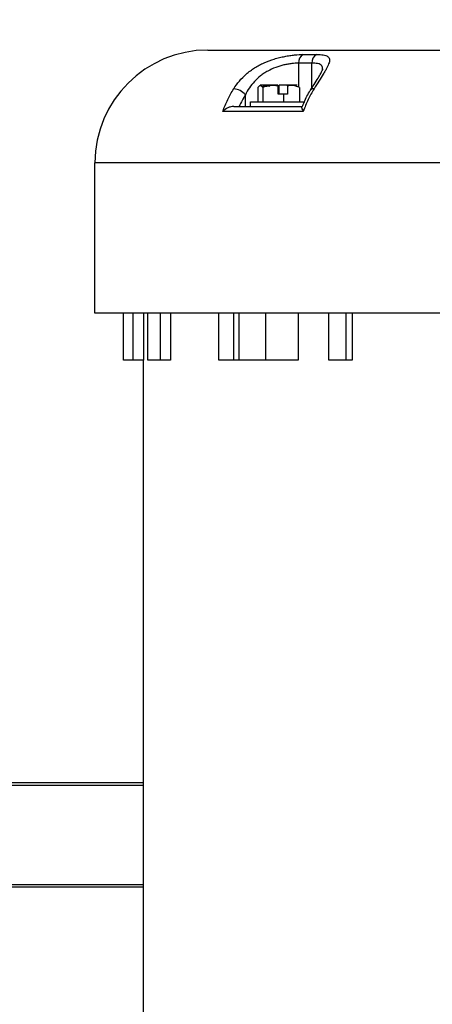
# Model space of a CAD drawing. Header units: inches. Extents: x 170 to 284, y 215 to 248.
# Tile 415 of 656: x 206.5316 to 206.6245, y 225.2407 to 225.4628. Entities that reach past the tile are written whole.
import ezdxf

# ---------------------------------------------------------------- set-up
doc = ezdxf.new("R2010")
doc.units = ezdxf.units.IN
doc.header["$LTSCALE"] = 0.25
doc.header["$MEASUREMENT"] = 0
doc.layers.add('ANNOTATIONS', color=1, linetype='Continuous')
doc.layers.add('RH FRONT OF HOOD', color=7, linetype='Continuous')
doc.styles.add('ARIAL', font='arial.ttf', dxfattribs={"height": 0.09375})
doc.dimstyles.new('STANDARD$0', dxfattribs={"dimtxt": 0.09375, "dimasz": 0.09375, "dimexe": 0.03125, "dimexo": 0.046875, "dimgap": 0.09, "dimtad": 0, "dimtih": 1, "dimtoh": 1, "dimdec": 4, "dimzin": 0, "dimdsep": 46, "dimtxsty": 'ARIAL', "dimcen": 0.09, "dimadec": 0, "dimazin": 0, "dimtfac": 1, "dimtdec": 4, "dimtofl": 0, "dimtmove": 0, "dimatfit": 1, "dimfxl": 1, "dimtolj": 1, "dimtzin": 0, "dimarcsym": 0})

# ---------------------------------------------------------------- blocks, each defined once
blk = doc.blocks.new('*D74')
at = {"layer": 'ANNOTATIONS', "color": 0, "lineweight": -2, "transparency": 16777216}
for p, q in [((206.7252508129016, 225.0675806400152), (206.7252508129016, 225.673125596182)), ((206.9236138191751, 224.5588557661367), (206.9236138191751, 225.673125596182)), ((206.6315008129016, 225.641875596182), (206.5377508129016, 225.641875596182)), ((207.0173638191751, 225.641875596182), (207.1111138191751, 225.641875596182))]:
    blk.add_line(p, q, dxfattribs=at)
at = {"layer": 'ANNOTATIONS', "color": 0, "transparency": 16777216}
for points in [[(206.6315008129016, 225.657500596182), (206.6315008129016, 225.626250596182), (206.7252508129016, 225.641875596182)], [(207.0173638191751, 225.657500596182), (207.0173638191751, 225.626250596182), (206.9236138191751, 225.641875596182)]]:
    blk.add_solid(points, dxfattribs=at)
at = {"layer": 'defpoints', "color": 0, "transparency": 16777216}
for p in [(206.9236138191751, 225.641875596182), (206.7252508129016, 225.0207056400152), (206.9236138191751, 224.5119807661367)]:
    blk.add_point(p, dxfattribs=at)
at = {"layer": 'ANNOTATIONS', "color": 0, "transparency": 16777216, "insert": (207.25499129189, 225.641875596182), "char_height": 0.09375, "attachment_point": 5, "style": 'ARIAL'}
blk.add_mtext('\\A1;5"', dxfattribs=at)

msp = doc.modelspace()

# ---------------------------------------------------------------- linework, layer by layer
at = {"layer": 'RH FRONT OF HOOD'}
for p, q in [((206.5739897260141, 225.4559665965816), (206.6019224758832, 225.4559665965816)), ((206.6019224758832, 225.4559665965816), (206.7647264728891, 225.4559665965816)), ((206.5944296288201, 225.4530212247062), (206.5944296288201, 225.4475634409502)), ((206.5974267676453, 225.4474128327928), (206.5974267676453, 225.4530212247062)), ((206.5852598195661, 225.4475233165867), (206.5852598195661, 225.4443019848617)), ((206.5897853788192, 225.4480319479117), (206.5857856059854, 225.4480319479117)), ((206.5863397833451, 225.4475233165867), (206.5863397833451, 225.4443019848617)), ((206.5898453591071, 225.4459974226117), (206.5898453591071, 225.4478523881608)), ((206.5900224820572, 225.4459974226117), (206.5900224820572, 225.4478523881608)), ((206.5918524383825, 225.4480319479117), (206.5900824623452, 225.4480319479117)), ((206.5940822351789, 225.4480319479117), (206.5918524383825, 225.4480319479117)), ((206.5919124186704, 225.4478523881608), (206.5919124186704, 225.4459974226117)), ((206.5946080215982, 225.4475233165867), (206.5946080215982, 225.4443019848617)), ((206.582441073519, 225.4432508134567), (206.582441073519, 225.4458798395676)), ((206.5910138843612, 225.4459974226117), (206.5898453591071, 225.4459974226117)), ((206.5910138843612, 225.4459974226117), (206.5910138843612, 225.4443019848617)), ((206.5919124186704, 225.4459974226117), (206.5910138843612, 225.4459974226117)), ((206.5798255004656, 225.4432508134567), (206.5837327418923, 225.4432508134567)), ((206.5835760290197, 225.4432508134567), (206.5835760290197, 225.4443019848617)), ((206.5835760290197, 225.4443019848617), (206.5958168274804, 225.4443019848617)), ((206.5835760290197, 225.4432508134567), (206.590914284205, 225.4432508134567)), ((206.590914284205, 225.4432508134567), (206.5953116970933, 225.4432508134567)), ((206.5952385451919, 225.4431584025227), (206.5953674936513, 225.4434798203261)), ((206.5954880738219, 225.4421450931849), (206.5773468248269, 225.4421450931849)), ((206.5485581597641, 225.3966262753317), (206.5485581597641, 225.4305350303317)), ((206.5839396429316, 225.4305350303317), (206.5485581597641, 225.4305350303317)), ((206.7901580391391, 225.4305350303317), (206.5839396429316, 225.4305350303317)), ((206.5809951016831, 225.3966262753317), (206.5485581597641, 225.3966262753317)), ((206.5550008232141, 225.3860297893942), (206.5550008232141, 225.3966262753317)), ((206.5571201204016, 225.3966262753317), (206.5571201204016, 225.3860297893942)), ((206.5595141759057, 225.3966262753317), (206.5595141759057, 225.3860297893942)), ((206.5604941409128, 225.3860297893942), (206.5604941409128, 225.3966262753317)), ((206.5632683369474, 225.3966262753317), (206.5632683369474, 225.3860297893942)), ((206.5655452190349, 225.3966262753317), (206.5655452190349, 225.3860297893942)), ((206.5764363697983, 225.3860297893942), (206.5764363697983, 225.3966262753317)), ((206.5798013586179, 225.3966262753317), (206.5798013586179, 225.3860297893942)), ((206.5869893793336, 225.3966262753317), (206.5809951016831, 225.3966262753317)), ((206.5809951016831, 225.3966262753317), (206.5809951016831, 225.3860297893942)), ((206.6777412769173, 225.3966262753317), (206.5869893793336, 225.3966262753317)), ((206.5869893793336, 225.3966262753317), (206.5869893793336, 225.3860297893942)), ((206.5943319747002, 225.3966262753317), (206.5943319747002, 225.3860297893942)), ((206.6012669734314, 225.3860297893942), (206.6012669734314, 225.3966262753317)), ((206.6051008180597, 225.3966262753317), (206.6051008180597, 225.3860297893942)), ((206.6065080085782, 225.3966262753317), (206.6065080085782, 225.3860297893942)), ((206.5571201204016, 225.3860297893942), (206.5550008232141, 225.3860297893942)), ((206.5595141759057, 225.3860297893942), (206.5571201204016, 225.3860297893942)), ((206.5594937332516, 225.0760189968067), (206.5594937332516, 225.3860297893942)), ((206.5632683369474, 225.3860297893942), (206.5604941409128, 225.3860297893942)), ((206.5655452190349, 225.3860297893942), (206.5632683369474, 225.3860297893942)), ((206.5798013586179, 225.3860297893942), (206.5764363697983, 225.3860297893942)), ((206.5809951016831, 225.3860297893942), (206.5798013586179, 225.3860297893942)), ((206.5869893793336, 225.3860297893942), (206.5809951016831, 225.3860297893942)), ((206.5943319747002, 225.3860297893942), (206.5869893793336, 225.3860297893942)), ((206.6051008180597, 225.3860297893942), (206.6012669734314, 225.3860297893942)), ((206.6065080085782, 225.3860297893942), (206.6051008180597, 225.3860297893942)), ((206.5594937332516, 225.2906504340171), (204.6234876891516, 225.2906504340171)), ((204.6234876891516, 225.2901003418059), (206.5594937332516, 225.2901003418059)), ((204.6234876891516, 225.2677147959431), (206.5594937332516, 225.2677147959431)), ((204.6234876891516, 225.2671433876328), (206.5594937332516, 225.2671433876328))]:
    msp.add_line(p, q, dxfattribs=at)
for centre, radius, start, end in [((206.5739897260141, 225.4305350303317), 0.02543156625, 90, 180), ((206.5964699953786, 225.4531938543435), 0.002047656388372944, 119.4714500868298, 184.8361160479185), ((206.5994881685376, 225.4531741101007), 0.002067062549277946, 119.3105263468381, 184.2416201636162), ((206.5796478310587, 225.4436322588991), 0.003585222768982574, 38.821871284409, 87.53745844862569), ((206.5977346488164, 225.4464592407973), 0.0007744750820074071, 77.10058069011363, 140.8920444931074)]:
    msp.add_arc(centre, radius, start, end, dxfattribs=at)
for points, knots in [([(206.5798018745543, 225.4472141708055), (206.5805736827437, 225.448454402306), (206.5815073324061, 225.4495731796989), (206.5829426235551, 225.4508212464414), (206.5832448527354, 225.4510643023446), (206.5838693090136, 225.4515276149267), (206.5841918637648, 225.4517483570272), (206.5848582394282, 225.4521686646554), (206.5852020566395, 225.4523682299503), (206.5859119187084, 225.4527466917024), (206.5862799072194, 225.4529263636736), (206.5873970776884, 225.4534255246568), (206.588162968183, 225.4537079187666), (206.5893400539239, 225.4540670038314), (206.5897385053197, 225.4541760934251), (206.5905228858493, 225.4543692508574), (206.5909112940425, 225.4544541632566), (206.5916793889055, 225.4546036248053), (206.5920590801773, 225.4546681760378), (206.5928083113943, 225.4547789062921), (206.5931758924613, 225.454824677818), (206.5942286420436, 225.45493368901), (206.5948753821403, 225.4549711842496), (206.5954625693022, 225.4549765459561)], [0, 0, 0, 0, 0.2499999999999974, 0.2499999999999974, 0.3125000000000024, 0.3125000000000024, 0.3750000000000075, 0.3750000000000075, 0.4375000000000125, 0.4375000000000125, 0.5000000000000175, 0.5000000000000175, 0.6250000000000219, 0.6250000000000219, 0.6875000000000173, 0.6875000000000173, 0.7500000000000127, 0.7500000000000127, 0.812500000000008, 0.812500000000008, 0.8750000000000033, 0.8750000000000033, 1, 1, 1, 1]), ([(206.5984762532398, 225.4549765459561), (206.5990617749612, 225.454971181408), (206.5995620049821, 225.4549336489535), (206.6003978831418, 225.4547855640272), (206.6007182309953, 225.4546770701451), (206.6010642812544, 225.4544518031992), (206.6011575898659, 225.4543656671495), (206.6012988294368, 225.4541702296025), (206.6013460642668, 225.4540622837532), (206.6014250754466, 225.4537052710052), (206.6013946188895, 225.4534232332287), (206.6011901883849, 225.4527526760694), (206.6010197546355, 225.452375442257), (206.600688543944, 225.4517453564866), (206.600565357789, 225.4515244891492), (206.6002964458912, 225.4510602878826), (206.6001510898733, 225.4508176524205), (206.5993905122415, 225.449571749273), (206.5986676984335, 225.4484541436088), (206.5979075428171, 225.4472141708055)], [0, 0, 0, 0, 0.1250000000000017, 0.1250000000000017, 0.2500000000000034, 0.2500000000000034, 0.3125000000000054, 0.3125000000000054, 0.3750000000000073, 0.3750000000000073, 0.5000000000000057, 0.5000000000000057, 0.625000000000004, 0.625000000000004, 0.6875000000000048, 0.6875000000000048, 0.7500000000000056, 0.7500000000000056, 1, 1, 1, 1]), ([(206.5944296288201, 225.4530212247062), (206.5939590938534, 225.4530162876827), (206.5934442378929, 225.4529817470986), (206.5926092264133, 225.4528802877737), (206.5923181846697, 225.4528375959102), (206.5917257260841, 225.4527339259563), (206.5914255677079, 225.4526732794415), (206.5908185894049, 225.4525321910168), (206.5905117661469, 225.4524517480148), (206.5898925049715, 225.4522679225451), (206.5895782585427, 225.4521637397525), (206.588654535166, 225.4518209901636), (206.5880571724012, 225.4515507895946), (206.5871929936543, 225.4510737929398), (206.5869106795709, 225.4509028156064), (206.5863702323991, 225.4505446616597), (206.5861102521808, 225.4503565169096), (206.5853592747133, 225.4497650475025), (206.5848936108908, 225.4493302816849), (206.5836389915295, 225.4479609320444), (206.5829794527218, 225.4469597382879), (206.582441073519, 225.4458798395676)], [0, 0, 0, 0, 0.1250000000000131, 0.1250000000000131, 0.1875000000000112, 0.1875000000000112, 0.2500000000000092, 0.2500000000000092, 0.3125000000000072, 0.3125000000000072, 0.3750000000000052, 0.3750000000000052, 0.4999999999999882, 0.4999999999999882, 0.5624999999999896, 0.5624999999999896, 0.6249999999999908, 0.6249999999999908, 0.7499999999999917, 0.7499999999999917, 1, 1, 1, 1]), ([(206.5971290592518, 225.4469341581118), (206.5973988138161, 225.447369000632), (206.5980008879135, 225.4483395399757), (206.5987929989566, 225.4495923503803), (206.599427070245, 225.4506713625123), (206.5997831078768, 225.4513591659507), (206.5999101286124, 225.4517514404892), (206.5999060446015, 225.4517248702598), (206.5999047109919, 225.4517161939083)], [0, 0, 0, 0, 0.1897909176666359, 0.4236006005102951, 0.6221651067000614, 0.79377705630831, 0.9326591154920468, 0.9999999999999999, 0.9999999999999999, 0.9999999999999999, 0.9999999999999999]), ([(206.599804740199, 225.4516530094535), (206.5998046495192, 225.4519251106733), (206.5998044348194, 225.4525693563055), (206.5989102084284, 225.4529325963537), (206.5978725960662, 225.4529945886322), (206.5974267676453, 225.4530212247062)], [0, 0, 0, 0, 0.2942889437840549, 0.6967788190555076, 1, 1, 1, 1]), ([(206.5773468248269, 225.4421450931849), (206.5776816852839, 225.4430567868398), (206.5780541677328, 225.4439356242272), (206.5788737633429, 225.4456281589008), (206.579321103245, 225.44644161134), (206.5798018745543, 225.4472141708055)], [0, 0, 0, 0, 0.5, 0.5, 1, 1, 1, 1]), ([(206.5852598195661, 225.4475233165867), (206.5853468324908, 225.4476577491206), (206.5854366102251, 225.447771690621), (206.5856168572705, 225.4479277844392), (206.5857076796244, 225.4479702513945), (206.5858909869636, 225.4479705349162), (206.5859842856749, 225.4479268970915), (206.5861648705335, 225.4477696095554), (206.5862530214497, 225.4476573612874), (206.5863397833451, 225.4475233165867)], [0, 0, 0, 0, 0.25, 0.25, 0.5, 0.5, 0.75, 0.75, 1, 1, 1, 1]), ([(206.5861483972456, 225.4477231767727), (206.5865075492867, 225.44784533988), (206.5871069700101, 225.4480492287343), (206.5877126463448, 225.4479087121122), (206.5879554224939, 225.4478523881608)], [0, 0, 0, 0, 0.5991652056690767, 1, 1, 1, 1]), ([(206.5898453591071, 225.4478523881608), (206.5895562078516, 225.4479096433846), (206.5892640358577, 225.447947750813), (206.5886724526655, 225.4479780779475), (206.5883705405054, 225.4479696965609), (206.5874815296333, 225.4478762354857), (206.5869057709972, 225.4477253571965), (206.5863397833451, 225.4475233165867)], [0, 0, 0, 0, 0.2499999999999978, 0.2499999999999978, 0.4999999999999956, 0.4999999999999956, 1, 1, 1, 1]), ([(206.5946080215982, 225.4475233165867), (206.5941731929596, 225.4477251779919), (206.5937320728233, 225.447875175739), (206.5930544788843, 225.4479689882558), (206.5928252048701, 225.4479782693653), (206.5923639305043, 225.4479485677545), (206.5921367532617, 225.447910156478), (206.5919124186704, 225.4478523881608)], [0, 0, 0, 0, 0.4999999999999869, 0.4999999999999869, 0.7499999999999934, 0.7499999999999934, 1, 1, 1, 1]), ([(206.5979075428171, 225.4472141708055), (206.5974339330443, 225.4464416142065), (206.5969952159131, 225.445632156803), (206.5961872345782, 225.4439398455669), (206.5958182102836, 225.4430567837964), (206.5954880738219, 225.4421450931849)], [0, 0, 0, 0, 0.5, 0.5, 1, 1, 1, 1]), ([(206.5953674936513, 225.4434798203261), (206.5954598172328, 225.4437143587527), (206.5959329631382, 225.4449163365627), (206.5965360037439, 225.4460839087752), (206.5971174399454, 225.4469126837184), (206.5971399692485, 225.4469447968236)], [0, 0, 0, 0, 0.1889953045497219, 0.9685754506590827, 1, 1, 1, 1]), ([(206.5798255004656, 225.4432508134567), (206.5795954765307, 225.4432508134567), (206.5793667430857, 225.4432176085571), (206.5789111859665, 225.4431018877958), (206.5786888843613, 225.4430196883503), (206.57805606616, 225.4427226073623), (206.5776676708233, 225.4424511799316), (206.5773468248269, 225.4421450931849)], [0, 0, 0, 0, 0.2500000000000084, 0.2500000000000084, 0.5000000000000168, 0.5000000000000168, 1, 1, 1, 1]), ([(206.5954880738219, 225.4421450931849), (206.5954869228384, 225.4421474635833), (206.5953839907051, 225.4423594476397), (206.595229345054, 225.442745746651), (206.5951450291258, 225.4431193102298), (206.5952275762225, 225.443174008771), (206.5952510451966, 225.4431895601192)], [0, 0, 0, 0, 0.004537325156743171, 0.4057717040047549, 0.8310548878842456, 1, 1, 1, 1])]:
    msp.add_open_spline(points, degree=3, knots=knots, dxfattribs=at)
for points in [[(206.5954625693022, 225.4549765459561), (206.5964688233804, 225.4549857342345), (206.5974733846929, 225.4549857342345), (206.5984762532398, 225.4549765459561)], [(206.5974267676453, 225.4530212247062), (206.5964277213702, 225.4530296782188), (206.5954286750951, 225.4530296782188), (206.5944296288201, 225.4530212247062)], [(206.5898453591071, 225.4478523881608), (206.5898253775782, 225.447912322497), (206.5898053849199, 225.447972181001), (206.5897853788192, 225.4480319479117)], [(206.5900224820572, 225.4478523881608), (206.5900424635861, 225.447912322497), (206.5900624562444, 225.447972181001), (206.5900824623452, 225.4480319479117)], [(206.5918524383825, 225.4480319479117), (206.5918724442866, 225.4479721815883), (206.5918924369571, 225.4479123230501), (206.5919124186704, 225.4478523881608)], [(206.582441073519, 225.4458798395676), (206.5819282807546, 225.4450503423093), (206.5814592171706, 225.4441740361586), (206.5810339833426, 225.4432508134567)]]:
    msp.add_open_spline(points, degree=3, dxfattribs=at)

# ---------------------------------------------------------------- dimensions: what is measured, and where the dimension line sits
at = {"layer": 'ANNOTATIONS'}
dim = msp.add_linear_dim(base=(206.9236138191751, 225.641875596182), p1=(206.7252508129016, 225.0207056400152), p2=(206.9236138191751, 224.5119807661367), text='5"', dimstyle='STANDARD$0', override={"dimarcsym": 1}, dxfattribs=at)
dim.commit()
dim.dimension.update_dxf_attribs({"geometry": '*D74', "text_midpoint": (207.25499129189, 225.641875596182), "dimtype": 160})

doc.saveas('drawing.dxf')
